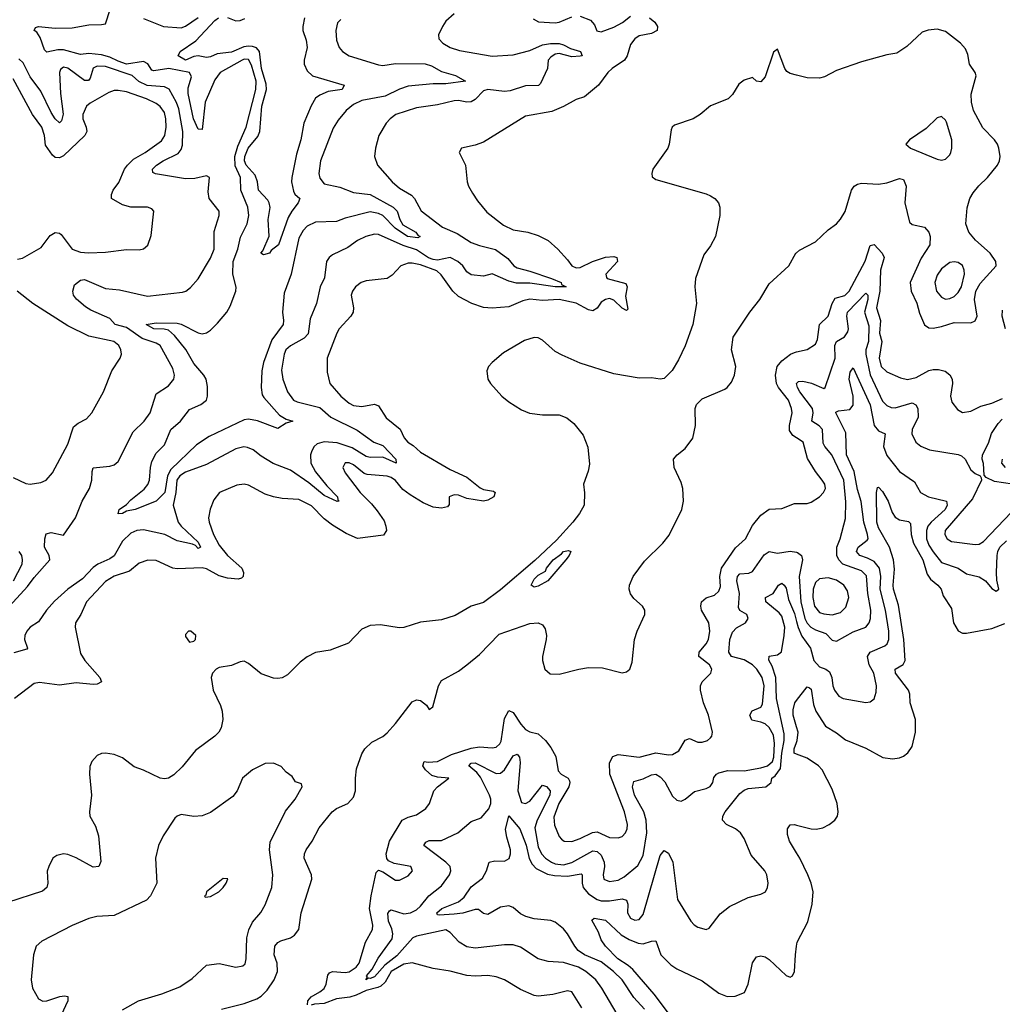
# Model space of a CAD drawing. Header units: inches. Extents: x 1552611 to 1694776, y 811966 to 917215.
# Tile 482 of 549: x 1656301 to 1660980, y 904854 to 909542. Entities that reach past the tile are written whole.
import ezdxf

# ---------------------------------------------------------------- set-up
doc = ezdxf.new("R2010")
doc.units = ezdxf.units.IN
doc.header["$MEASUREMENT"] = 0
doc.layers.add('B6950', color=7, linetype='Continuous')
doc.layers.add('B6960', color=7, linetype='Continuous')

msp = doc.modelspace()

# ---------------------------------------------------------------- linework, layer by layer
at = {"layer": 'B6950', "color": 5}
for points, elevation in [([(1658370.1, 909569.8), (1658330, 909535.1), (1658313.4, 909510), (1658294.4, 909470), (1658297.1, 909450), (1658315.5, 909430), (1658350, 909410.3), (1658394.8, 909394.8), (1658550, 909368.9), (1658650, 909374.4), (1658730, 909395.1), (1658790, 909421.5), (1658828.9, 909428.9), (1658870, 909428.4), (1658890, 909422.9), (1658924, 909404), (1658972, 909390), (1658979.3, 909370), (1658970, 909367.7), (1658930, 909364.5), (1658870, 909381), (1658850, 909378.3), (1658830, 909364.2), (1658816.8, 909350), (1658814.7, 909310), (1658781.4, 909238.6), (1658771.4, 909228.6), (1658710, 909227.6), (1658636.1, 909203.9), (1658610, 909199.9), (1658530, 909209.9), (1658510, 909202.4), (1658470, 909161.5), (1658450, 909150.6), (1658430, 909149), (1658390, 909157.4), (1658370, 909155.7), (1658290, 909135.8), (1658190, 909122.9), (1658092.2, 909090), (1658064.2, 909070), (1658046, 909050), (1658010.3, 908990), (1657994.9, 908930), (1657990.4, 908890.3), (1658004.9, 908850), (1658074.3, 908770), (1658110, 908739.1), (1658166, 908706), (1658180.2, 908690), (1658212.3, 908632.3), (1658313.8, 908553.8), (1658383.4, 908523.4), (1658450, 908481.6), (1658490, 908466.3), (1658567.1, 908447.1), (1658625.2, 908405.2), (1658653.9, 908370), (1658670, 908359.7), (1658730, 908344.6), (1658832.6, 908310), (1658878.9, 908290), (1658881.3, 908281.3), (1658902.8, 908270), (1658850.1, 908269.9), (1658730, 908287.4), (1658666.7, 908286.7), (1658630, 908296.8), (1658550, 908331.4), (1658510, 908321.2), (1658450, 908326.4), (1658430, 908340.8), (1658411.1, 908370), (1658387, 908390), (1658350.6, 908410), (1658290, 908397.6), (1658270, 908399.5), (1658248, 908408), (1658190, 908446.2), (1658127.3, 908467.3), (1658010, 908519.1), (1657990, 908521.5), (1657948.5, 908510), (1657910, 908489.8), (1657863.3, 908456.7), (1657790, 908422.4), (1657774.3, 908410), (1657761.6, 908390), (1657752.8, 908312.8), (1657732.1, 908270), (1657713.6, 908190), (1657683.2, 908116.8), (1657674.2, 908045.8), (1657655.2, 908024.8), (1657590, 907989.8), (1657568.7, 907970), (1657559.8, 907950), (1657547.3, 907872.7), (1657553.7, 907830), (1657575.8, 907770), (1657603.9, 907730), (1657621.9, 907721.9), (1657730, 907695.9), (1657782, 907650), (1657907.1, 907587.1), (1657986.9, 907530), (1658030, 907514.4), (1658091.9, 907450), (1658093.7, 907430), (1658030, 907459), (1657970, 907457.2), (1657950, 907462.4), (1657884, 907504), (1657812.4, 907527.6), (1657750, 907532.1), (1657717.7, 907522.3), (1657703.2, 907510), (1657691.7, 907488.3), (1657686.1, 907470), (1657687.1, 907430), (1657708.9, 907388.9), (1657762.6, 907322.6), (1657813.7, 907270), (1657815.1, 907255.1), (1657822, 907250), (1657812.8, 907247.2), (1657750, 907276.4), (1657676.8, 907336.8), (1657590, 907397.5), (1657508.1, 907428.1), (1657450, 907463.1), (1657413.1, 907493.1), (1657385.4, 907505.4), (1657368, 907508), (1657330, 907498.5), (1657190, 907424.2), (1657090, 907388.2), (1657064, 907370), (1657049.3, 907350), (1657044.3, 907290), (1657031.8, 907230), (1657055.8, 907150), (1657070.1, 907130), (1657150, 907054.8), (1657161.1, 907030), (1657150, 907024.7), (1657138.1, 907038.1), (1657124.3, 907044.3), (1657050, 907060.2), (1656991, 907091), (1656890, 907112.8), (1656858, 907110), (1656830, 907096.7), (1656790, 907059.5), (1656750.7, 906989.3), (1656730, 906974.1), (1656672.7, 906950), (1656650, 906933.7), (1656599.9, 906880.1), (1656529.4, 906830), (1656466.5, 906773.5), (1656428.8, 906730), (1656390, 906675.3), (1656351.2, 906648.8), (1656335.4, 906630), (1656325.2, 906610), (1656323.8, 906590), (1656338.5, 906550), (1656334.6, 906545.4), (1656272.7, 906527.3)], 760), ([(1659300.3, 909550), (1659326, 909530), (1659338.7, 909510), (1659337.1, 909490), (1659310, 909475.6), (1659250, 909464.9), (1659230, 909451.3), (1659210, 909423.5), (1659194.1, 909370), (1659181.5, 909350), (1659122.5, 909310), (1659100.9, 909290), (1659057.6, 909230), (1658990, 909174.7), (1658950, 909161.5), (1658890, 909128.1), (1658834.6, 909105.4), (1658710, 909081.8), (1658510, 908959.2), (1658470, 908944.4), (1658404.7, 908930), (1658394, 908910), (1658424, 908850), (1658431.6, 908770), (1658437.4, 908750), (1658456.5, 908716.5), (1658480.2, 908680.2), (1658525.4, 908625.5), (1658604, 908564), (1658650, 908542), (1658720.7, 908530), (1658770, 908515.1), (1658816.5, 908490), (1658862.6, 908450), (1658910, 908399.3), (1658930.4, 908370), (1658950, 908360.7), (1658970, 908361.7), (1659028.7, 908391.3), (1659090, 908411), (1659130, 908415.1), (1659144, 908410), (1659147.4, 908390), (1659092.4, 908330), (1659094.8, 908314.8), (1659098.7, 908310), (1659186.6, 908286.6), (1659194.1, 908270), (1659186.1, 908226.1), (1659196.9, 908163.1), (1659190, 908158), (1659170, 908168.9), (1659130, 908206.9), (1659110, 908214.3), (1659090, 908210.3), (1659070, 908196.4), (1659050, 908167.9), (1659030, 908155.8), (1659010, 908160.8), (1658950, 908191.7), (1658870, 908209), (1658790, 908205.2), (1658730, 908211.9), (1658695.9, 908204), (1658630, 908174.6), (1658550, 908169.1), (1658510, 908171.8), (1658454, 908190), (1658390, 908223.8), (1658362.5, 908250), (1658307.4, 908327.4), (1658286.3, 908346.3), (1658210, 908375), (1658170, 908383.2), (1658150, 908382.3), (1658115.3, 908370), (1658075.1, 908324.9), (1658050.6, 908310), (1657950, 908298.4), (1657926.7, 908290), (1657900.3, 908270), (1657885.7, 908250), (1657878.7, 908230), (1657890.7, 908170), (1657888.5, 908150), (1657877.6, 908130), (1657822.6, 908070), (1657810.2, 908050), (1657765.4, 907930), (1657764.1, 907864.1), (1657778, 907810), (1657830.4, 907750), (1657870, 907715.6), (1657890, 907704.9), (1657930, 907700.6), (1657990, 907710.9), (1658010, 907703.6), (1658046.4, 907646.4), (1658111.9, 907591.9), (1658130.9, 907550.9), (1658148.9, 907530), (1658174.7, 907514.7), (1658210, 907482.3), (1658350, 907400.4), (1658430, 907363.8), (1658493.3, 907313.3), (1658510, 907305.6), (1658556.5, 907296.5), (1658564.2, 907290), (1658558.3, 907270), (1658530, 907254.9), (1658510, 907249.9), (1658430, 907262.6), (1658390, 907278.2), (1658370, 907279.9), (1658345.2, 907270), (1658345.7, 907234.3), (1658338.2, 907221.8), (1658310, 907215.5), (1658270, 907221.5), (1658221.5, 907241.5), (1658160.1, 907280.1), (1658125.7, 907305.7), (1658090, 907347.4), (1658070, 907361.7), (1658050, 907368.4), (1657955.9, 907375.9), (1657941.7, 907381.7), (1657890, 907422.8), (1657870, 907432.2), (1657850, 907432), (1657839.6, 907410), (1657850, 907384.9), (1657921.6, 907290), (1657976.6, 907236.6), (1658003.3, 907203.3), (1658035.8, 907155.8), (1658044.6, 907130), (1658046.7, 907110), (1658032.6, 907087.4), (1657910, 907071.7), (1657855, 907095), (1657790, 907134.6), (1657750, 907165.8), (1657690, 907227.7), (1657630, 907258.1), (1657550, 907262.8), (1657510, 907269.8), (1657470, 907282.5), (1657390, 907325.6), (1657370, 907330.9), (1657335.1, 907324.9), (1657252.7, 907290), (1657225, 907255.1), (1657208.2, 907211.8), (1657199, 907170), (1657202.4, 907150), (1657223.8, 907090), (1657250, 907040.7), (1657290.2, 906990), (1657359.2, 906930), (1657366.7, 906910), (1657365.3, 906890), (1657357.5, 906882.5), (1657341.3, 906878.7), (1657290, 906882.5), (1657250, 906893.4), (1657190, 906927.2), (1657170, 906932.7), (1657050, 906926.8), (1657030, 906930.4), (1656950, 906966.4), (1656911.4, 906968.6), (1656870, 906954.4), (1656823.4, 906916.6), (1656750, 906892.3), (1656710, 906866.6), (1656619.3, 906770), (1656592.1, 906710), (1656566.9, 906670), (1656564.2, 906650), (1656590, 906523.7), (1656611, 906490), (1656682, 906410), (1656690.2, 906389.8), (1656670, 906378.2), (1656650, 906376.5), (1656570, 906385.2), (1656490, 906373.6), (1656394.6, 906385.4), (1656370, 906381.8), (1656276.5, 906310)], 780), ([(1657830, 909543), (1657813.8, 909526.2), (1657805.5, 909490), (1657810, 909444.7), (1657822, 909410), (1657838.4, 909390), (1657870.2, 909370.2), (1658010, 909327.5), (1658030, 909323.8), (1658090, 909332.9), (1658231, 909331), (1658261.9, 909321.9), (1658310, 909295.5), (1658376.6, 909276.6), (1658424, 909250), (1658330, 909236.7), (1658270, 909236.6), (1658150, 909224.8), (1658110, 909211.2), (1658041.8, 909178.2), (1657930, 909156.4), (1657890, 909138), (1657854.7, 909110), (1657816.7, 909063.3), (1657794.2, 909025.8), (1657733.8, 908870), (1657725.2, 908810), (1657730, 908786.7), (1657750, 908761.1), (1657824.7, 908744.7), (1657890, 908719.9), (1657970, 908709.3), (1658079, 908650), (1658098, 908630), (1658110.5, 908590), (1658124.9, 908564.9), (1658187.1, 908530), (1658196.2, 908516.2), (1658208.5, 908510), (1658196.6, 908503.4), (1658148.1, 908510), (1658088.6, 908550), (1658030, 908609.5), (1658010, 908618.6), (1657970, 908627.4), (1657850, 908597.4), (1657810, 908580.7), (1657710, 908577.2), (1657670, 908559.1), (1657650, 908538.2), (1657630, 908501.7), (1657593.8, 908330), (1657560.6, 908239.4), (1657551.9, 908150), (1657556.9, 908110), (1657554.8, 908090), (1657501.9, 908018.1), (1657461.5, 907910), (1657453.7, 907870), (1657451, 907790), (1657456, 907756), (1657462.5, 907742.5), (1657538.2, 907658.2), (1657570, 907639.6), (1657601, 907630), (1657570, 907621.5), (1657530, 907595.6), (1657432.6, 907632.6), (1657390, 907639.6), (1657370, 907636.4), (1657202.7, 907557.3), (1657142.9, 907517.2), (1657020.5, 907399.5), (1657004.1, 907370), (1656991.1, 907290), (1656950, 907249.8), (1656849.8, 907209.8), (1656810, 907202.4), (1656790.6, 907190), (1656770, 907189.7), (1656774.5, 907210), (1656810, 907233.4), (1656830, 907256.5), (1656892.9, 907307.1), (1656910.6, 907329.4), (1656918.7, 907350), (1656923.2, 907410), (1656930, 907438), (1656950, 907477.4), (1656990, 907518.3), (1657020.5, 907590), (1657065.7, 907630), (1657110, 907685.2), (1657163.5, 907710), (1657190, 907730.7), (1657195, 907750), (1657195, 907795.1), (1657188, 907830), (1657178, 907850), (1657130, 907904.5), (1657091.4, 907971.4), (1657037.5, 908037.5), (1657010, 908063.4), (1656988.7, 908068.7), (1656939, 908070), (1656902.7, 908090), (1656950, 908098.2), (1657050, 908097.7), (1657070, 908092.5), (1657150, 908050.2), (1657170, 908046.7), (1657189.8, 908050.2), (1657210, 908063.7), (1657243, 908097), (1657286.6, 908150), (1657302.6, 908177.4), (1657329.9, 908250), (1657331.4, 908268.6), (1657316.1, 908330), (1657316.5, 908390), (1657338.8, 908450), (1657352.8, 908507.2), (1657384.6, 908570), (1657392.4, 908610), (1657387.7, 908650), (1657354, 908730), (1657351.6, 908790), (1657326.4, 908846.4), (1657324.5, 908890), (1657339.7, 908940.3), (1657379.6, 909030), (1657425.2, 909210), (1657426.2, 909250), (1657404.9, 909324.9), (1657390, 909352), (1657370, 909354.3), (1657359.7, 909350), (1657254.8, 909290), (1657230, 909255.8), (1657184, 909150), (1657170, 909019.5), (1657150, 909020.5), (1657128.6, 909070), (1657102.2, 909190), (1657102.2, 909217.8), (1657118.2, 909270), (1657109, 909290), (1657010.7, 909309.3), (1656939.1, 909299), (1656930, 909301), (1656911.5, 909331.5), (1656890, 909342.6), (1656810, 909330.7), (1656770, 909343.9), (1656730, 909364.2), (1656690, 909374.9), (1656630, 909380.7), (1656590, 909376.7), (1656510, 909398.8), (1656481.6, 909398.4), (1656430, 909386.6), (1656418.5, 909398.5), (1656397.7, 909457.7), (1656382.3, 909482.3), (1656369.4, 909490.6), (1656375.6, 909504.4), (1656390.9, 909509.1), (1656470, 909502.1), (1656550, 909503.3), (1656630, 909518), (1656690, 909518.4), (1656710, 909522.8), (1656731.3, 909590)], 740), ([(1656890, 909547.8), (1656984.9, 909510), (1657070, 909503), (1657090, 909511), (1657150, 909552.9)], 740), ([(1657657.6, 909550), (1657648.4, 909510), (1657648.7, 909490), (1657665, 909445.1), (1657668.9, 909410), (1657654.9, 909350), (1657654.6, 909330), (1657670, 909297.8), (1657694.3, 909274.3), (1657846, 909230), (1657836.3, 909210), (1657770, 909200.6), (1657730, 909183), (1657710, 909167.7), (1657688.9, 909131.1), (1657653.6, 909050), (1657639.8, 908970), (1657619, 908901), (1657596, 908790), (1657595.2, 908770), (1657604.9, 908724.9), (1657611.2, 908711.2), (1657634, 908690), (1657626.5, 908670), (1657596.1, 908630), (1657579.8, 908600.2), (1657532.4, 908470), (1657497.6, 908442.4), (1657490, 908429.6), (1657462, 908422), (1657449.6, 908430), (1657458.4, 908441.6), (1657488.1, 908511.9), (1657484.4, 908590), (1657492.9, 908647.1), (1657489.3, 908669.3), (1657482.3, 908682.3), (1657437.8, 908730), (1657432.8, 908770), (1657422.2, 908802.2), (1657379.7, 908850), (1657370.4, 908870), (1657372.2, 908890), (1657389.1, 908930), (1657433.9, 908986.1), (1657443.8, 909010), (1657454.5, 909130), (1657475.9, 909210), (1657474.6, 909234.6), (1657452.2, 909310), (1657442.8, 909390), (1657427.8, 909407.8), (1657410, 909414.7), (1657390, 909415.8), (1657367.7, 909412.3), (1657310, 909387.9), (1657241, 909379), (1657210, 909364.5), (1657190, 909362.5), (1657150, 909369.3), (1657130, 909366.1), (1657090, 909349.9), (1657054.7, 909370), (1657064.5, 909390), (1657139, 909441), (1657230, 909537.5), (1657247, 909550)], 720), ([(1657290, 909551.6), (1657330, 909536.9), (1657350, 909537.5), (1657372, 909548)], 720), ([(1658746.1, 909546.1), (1658771.3, 909531.3), (1658850, 909527.2), (1658870, 909530.8), (1658930, 909556.2)], 780), ([(1658970, 909559.2), (1659019.3, 909539.3), (1659037.8, 909517.8), (1659049.3, 909489.3), (1659070, 909484.2), (1659130, 909506.8), (1659170.7, 909529.3), (1659210, 909558)], 780), ([(1660000, 909277.6), (1659970, 909285.1), (1659954.5, 909294.5), (1659944, 909310), (1659910, 909401.2), (1659890, 909387), (1659850, 909269.4), (1659830, 909246), (1659810, 909249.3), (1659790, 909266.6), (1659750, 909254.7), (1659725.4, 909234.6), (1659694.7, 909185.3), (1659674.6, 909165.4), (1659590, 909131.6), (1659540.5, 909090), (1659507.3, 909070), (1659419.5, 909040.5), (1659407.7, 909030), (1659402.3, 909017.7), (1659394, 908950), (1659386.7, 908930), (1659316.4, 908830), (1659310.5, 908810), (1659313.2, 908793.2), (1659330, 908780.5), (1659570, 908712.8), (1659590, 908703.1), (1659610.2, 908690.2), (1659628.7, 908670), (1659634.2, 908650), (1659634.7, 908610), (1659613.8, 908510), (1659590, 908465.1), (1659558, 908422), (1659519.5, 908310), (1659515.5, 908270), (1659523.7, 908190), (1659506.4, 908090), (1659470.2, 907989.8), (1659438.3, 907921.7), (1659408.3, 907871.7), (1659370, 907833.6), (1659350, 907829.6), (1659310, 907836.3), (1659250, 907834.7), (1659130, 907855.3), (1658970, 907906.9), (1658884.1, 907944.1), (1658850, 907961.5), (1658790, 908016.2), (1658770, 908027.9), (1658750, 908028.9), (1658705, 908015), (1658604.8, 907955.2), (1658550.3, 907910), (1658533.7, 907890), (1658524.6, 907870), (1658530, 907831), (1658542, 907810), (1658597.1, 907750), (1658630, 907723.1), (1658690, 907684.9), (1658728.2, 907668.2), (1658790, 907660.7), (1658870, 907660.2), (1658906.5, 907646.5), (1658939.4, 907619.4), (1658983.2, 907563.2), (1659006.8, 907506.8), (1659014.3, 907425.7), (1659008.1, 907391.9), (1658984.9, 907330), (1658990.6, 907289.4), (1658988, 907230), (1658967.2, 907190), (1658934.2, 907150), (1658856.5, 907063.5), (1658753.7, 906966.3), (1658590, 906826.6), (1658510, 906767.2), (1658450, 906749.4), (1658374.6, 906705.4), (1658310, 906683.9), (1658210, 906673.5), (1658130, 906648.3), (1658107, 906647), (1658018.8, 906661.2), (1657970, 906656.9), (1657930, 906639.6), (1657865.8, 906574.1), (1657779.6, 906540.4), (1657710, 906528.2), (1657670, 906508), (1657636.4, 906483.6), (1657576.7, 906423.3), (1657550, 906408.4), (1657530, 906404.7), (1657510, 906407.4), (1657450, 906427.7), (1657390, 906476.9), (1657370, 906487.3), (1657350, 906484.5), (1657310, 906467.3), (1657250, 906457), (1657236, 906450), (1657219.1, 906430), (1657212.7, 906410), (1657222.6, 906350), (1657257.1, 906277.1), (1657264.5, 906250), (1657268.3, 906210), (1657260.2, 906170), (1657249, 906150), (1657230, 906131), (1657137.5, 906062.5), (1657075, 905985), (1657034.2, 905945.8), (1657010, 905930.8), (1656990, 905926.6), (1656970, 905929.8), (1656890, 905969.2), (1656845.1, 905985.1), (1656790, 906027.4), (1656750, 906043.1), (1656710, 906049.7), (1656690, 906047.6), (1656670, 906038.4), (1656644.9, 906010), (1656634.6, 905985.4), (1656632.7, 905950), (1656642.4, 905850), (1656633.4, 905770), (1656634.9, 905750), (1656661.7, 905701.7), (1656676.4, 905656.4), (1656686.7, 905533.3), (1656677.1, 905510), (1656650, 905507.1), (1656570, 905551.4), (1656530, 905567.8), (1656509.3, 905570.7), (1656476.9, 905563.1), (1656458.4, 905550), (1656438.7, 905510), (1656431.7, 905488.3), (1656434, 905430), (1656430.2, 905410), (1656410, 905392.4), (1656241.8, 905338.2)], 820), ([(1656251.8, 906750), (1656337.3, 906842.7), (1656370, 906886.3), (1656444.1, 906970), (1656440.8, 906990), (1656418.9, 907030), (1656419.8, 907070), (1656426.5, 907093.5), (1656450, 907100.2), (1656510, 907086.8), (1656566.9, 907170), (1656597.7, 907250), (1656633.1, 907310), (1656644.5, 907350), (1656646, 907390), (1656651.3, 907408.7), (1656730, 907416.1), (1656750, 907422.7), (1656770, 907438.6), (1656841.2, 907578.8), (1656892.7, 907630), (1656922, 907670), (1656950, 907761.1), (1657010, 907798.5), (1657034.6, 907830), (1657037.7, 907850), (1657030, 907881.3), (1656969.1, 907990), (1656950, 908001.8), (1656883.7, 908023.7), (1656810, 908075.9), (1656756, 908090), (1656730, 908119.8), (1656639.1, 908159.1), (1656614.2, 908174.2), (1656570.9, 908210.9), (1656556.2, 908230), (1656553, 908250), (1656561.3, 908278.7), (1656590, 908301.6), (1656610, 908305.1), (1656710, 908261.6), (1656776.2, 908256.2), (1656910, 908225), (1657075.8, 908244.2), (1657092.3, 908250), (1657113.4, 908266.6), (1657150, 908307.7), (1657210, 908406.7), (1657226.9, 908450), (1657226.6, 908533.4), (1657250.8, 908610), (1657250.9, 908630), (1657202.7, 908690), (1657198.2, 908721.8), (1657205.2, 908790), (1657190, 908798.4), (1657134.6, 908785.4), (1657090, 908784.1), (1656947.8, 908807.8), (1656934.7, 908814.7), (1656933.3, 908830), (1656952.5, 908850), (1656983.5, 908870), (1657055.2, 908904.8), (1657070, 908923.2), (1657076.3, 908943.7), (1657076.9, 909010), (1657057.9, 909117.9), (1657048, 909148), (1657011.9, 909211.9), (1656990, 909222.9), (1656907.8, 909227.8), (1656868.4, 909248.4), (1656835.8, 909275.9), (1656710, 909319.2), (1656670, 909320.6), (1656650, 909311.7), (1656636, 909264), (1656628.2, 909251.8), (1656610, 909252.5), (1656530, 909311.3), (1656510, 909316.5), (1656495, 909305), (1656490.2, 909289.8), (1656494.6, 909190), (1656507.7, 909092.3), (1656499.1, 909060.9), (1656490, 909050.9), (1656470, 909069.9), (1656450, 909100.8), (1656401.9, 909201.9), (1656349.9, 909270), (1656317.2, 909337.2), (1656296.1, 909356.1)], 760), ([(1656290, 908401.6), (1656313.9, 908406.1), (1656403, 908457), (1656445.6, 908514.4), (1656470, 908528.6), (1656490, 908526.2), (1656498.7, 908518.7), (1656550, 908448.8), (1656590, 908435.2), (1656628.7, 908431.3), (1656710, 908434.6), (1656808.5, 908448.5), (1656870, 908446.4), (1656890, 908450.7), (1656911.2, 908468.8), (1656926.4, 908513.6), (1656939.6, 908630), (1656930, 908642), (1656909.7, 908649.7), (1656830, 908649.8), (1656790, 908659.8), (1656738.4, 908690), (1656737.4, 908710), (1656745.7, 908730), (1656772.6, 908767.4), (1656799.6, 908830), (1656813.4, 908850), (1656842.8, 908877.2), (1656898.7, 908910), (1656975.5, 908964.5), (1656992.1, 908990), (1656998.2, 909030), (1656997.1, 909070), (1656990, 909100.3), (1656970, 909127.9), (1656950, 909143.2), (1656905.2, 909165.2), (1656810, 909198.4), (1656770, 909205.3), (1656750, 909204.2), (1656724.9, 909195.1), (1656635.8, 909144.2), (1656618.6, 909130), (1656602, 909090), (1656601.6, 909070), (1656617.9, 909030), (1656620.4, 909010), (1656610.1, 908990), (1656510, 908894.2), (1656490, 908884.4), (1656470, 908885.4), (1656456.7, 908896.7), (1656424.3, 908944.3), (1656419.3, 908990), (1656406.4, 909030), (1656360.9, 909090), (1656270, 909260.3)], 780), ([(1657262.4, 904830), (1657370, 904857.6), (1657430, 904879.6), (1657450, 904892.3), (1657478.8, 904921.2), (1657512.7, 904970), (1657527.9, 905010), (1657526.8, 905050), (1657513, 905090), (1657516.1, 905130), (1657530, 905147.6), (1657543.7, 905156.3), (1657589.9, 905170.1), (1657610, 905182.2), (1657629.9, 905210.1), (1657641.5, 905290), (1657692, 905450), (1657689.8, 905470), (1657656.1, 905550), (1657656.4, 905570), (1657664.2, 905590), (1657692.9, 905630), (1657726.1, 905693.9), (1657788.2, 905770), (1657810, 905786), (1657862.9, 905810), (1657890, 905840.4), (1657899.8, 905870), (1657899.3, 905930), (1657904.9, 905975.1), (1657930, 906046.8), (1657943.5, 906070), (1657977.7, 906102.3), (1658030.6, 906129.4), (1658050, 906147), (1658089.9, 906190.1), (1658170, 906293.7), (1658190, 906303.8), (1658210, 906300.5), (1658238.4, 906278.4), (1658250, 906258), (1658268, 906270), (1658295.1, 906370), (1658310, 906396.3), (1658390, 906440.4), (1658429.5, 906470), (1658490, 906519.3), (1658584.5, 906615.5), (1658730, 906667.3), (1658770.2, 906670.2), (1658790, 906661.1), (1658802.3, 906642.3), (1658809.4, 906610), (1658808, 906590), (1658790.2, 906510.2), (1658790.2, 906490), (1658801.3, 906450), (1658827.5, 906427.5), (1658870, 906425.5), (1658962.7, 906450), (1659010, 906457.7), (1659075.8, 906455.8), (1659170, 906432.7), (1659190, 906436.3), (1659206, 906450), (1659217.7, 906482.3), (1659228.7, 906590), (1659241.2, 906630), (1659277.5, 906710), (1659277.5, 906730), (1659266.3, 906750), (1659225.5, 906785.5), (1659210, 906807.6), (1659203.6, 906830), (1659204.5, 906850), (1659222.5, 906890), (1659275.5, 906964.5), (1659363.8, 907050), (1659392.9, 907087.1), (1659453.3, 907210), (1659461.5, 907250), (1659458, 907310), (1659450, 907339), (1659417.6, 907410), (1659414, 907450), (1659432, 907470), (1659470, 907499.5), (1659505.7, 907550), (1659519.3, 907610), (1659517.2, 907690), (1659523, 907710), (1659550, 907737), (1659657.8, 907782.2), (1659670, 907790.4), (1659690, 907816.4), (1659704.5, 907850), (1659710.8, 907890), (1659689.6, 907970), (1659698.3, 908030), (1659777.4, 908150), (1659826, 908210), (1659870, 908284.2), (1659963.1, 908370), (1659997.2, 908430), (1660000, 908432.4)], 820), ([(1656270, 907361.6), (1656330, 907332.8), (1656350, 907330.3), (1656400.9, 907339.1), (1656426.6, 907350), (1656456.3, 907383.7), (1656530, 907520.3), (1656557.4, 907602.6), (1656578.7, 907621.3), (1656619, 907641), (1656644.7, 907670), (1656699.7, 907770), (1656739.1, 907870), (1656778.9, 907930), (1656785.1, 907950), (1656782, 907970), (1656772.4, 907990), (1656749.5, 908010), (1656630, 908034.3), (1656530, 908084.8), (1656363.1, 908190), (1656287.8, 908250)], 780), ([(1660000, 907551.2), (1659982.6, 907562.6), (1659966.6, 907586.6), (1659966.8, 907610), (1659978.6, 907670), (1659976.1, 907690), (1659961.1, 907730), (1659913.4, 907790), (1659904.8, 907810), (1659900.4, 907850), (1659908.5, 907890), (1659930, 907916.9), (1659971.1, 907948.9), (1659990, 907958), (1660000, 907960.2)], 780), ([(1660000, 907809.2), (1659999.8, 907810), (1660000, 907810.1)], 760), ([(1657671.8, 904851.8), (1657672, 904870), (1657689, 904890), (1657730, 904912.8), (1657750.3, 904929.7), (1657760.2, 904950), (1657767.5, 904992.5), (1657776.1, 905003.9), (1657790, 905010.6), (1657850, 905005.2), (1657870, 905008.8), (1657902.6, 905030), (1657917.8, 905050), (1657947.7, 905150), (1657980.8, 905210), (1657982.9, 905230), (1657967.2, 905310), (1657974.2, 905370), (1657998.8, 905481.2), (1658010, 905493.1), (1658030, 905484.7), (1658090, 905444.7), (1658110, 905444.9), (1658150, 905465.5), (1658171, 905490), (1658162.7, 905510), (1658084.2, 905524.2), (1658057, 905537), (1658048.2, 905548.2), (1658045.2, 905570), (1658061.6, 905630), (1658122, 905730), (1658150, 905745.6), (1658190, 905756.1), (1658234.2, 905785.8), (1658252.5, 905810), (1658273.3, 905870), (1658290, 905888.9), (1658344, 905930), (1658290, 905934.6), (1658263.9, 905943.9), (1658233.8, 905970), (1658220.1, 905990), (1658226.6, 906010), (1658246.4, 906006.4), (1658290, 906010.1), (1658356.5, 906043.5), (1658450, 906073.5), (1658490, 906079.2), (1658550, 906075.5), (1658570, 906078.9), (1658586.4, 906093.6), (1658592.7, 906107.3), (1658610, 906214), (1658630, 906252.9), (1658650, 906243.5), (1658687.2, 906187.2), (1658710, 906162.5), (1658730, 906151.6), (1658770, 906141.5), (1658804.5, 906110), (1658830, 906077.3), (1658853.5, 906033.5), (1658865.6, 905965.6), (1658878.4, 905950), (1658912.5, 905930), (1658918.3, 905918.3), (1658921, 905910), (1658915.2, 905890), (1658868, 905810), (1658844.6, 905744.6), (1658846.7, 905706.7), (1658870, 905653.4), (1658880.2, 905640.2), (1658894, 905630), (1658930, 905629.5), (1658970, 905642.7), (1659027.8, 905672.2), (1659050, 905674.7), (1659110, 905648.7), (1659150, 905646.4), (1659170, 905652.6), (1659185.6, 905670), (1659193.9, 905690), (1659195.5, 905710), (1659180.2, 905770), (1659110.7, 905950), (1659110, 906003), (1659125.6, 906034.4), (1659150, 906043.5), (1659250, 906030.9), (1659330, 906051.4), (1659390, 906041.5), (1659410, 906042.7), (1659439, 906061), (1659470, 906111.6), (1659490, 906119.1), (1659530, 906101.6), (1659550, 906101.2), (1659575.8, 906110), (1659590, 906121.8), (1659596.8, 906130), (1659600.6, 906150), (1659580.2, 906230), (1659556.5, 906290), (1659543, 906350), (1659542.7, 906370), (1659550, 906388.9), (1659591.2, 906430), (1659596.8, 906450), (1659586.2, 906470), (1659535.3, 906510), (1659535.8, 906530), (1659569.9, 906570), (1659580.2, 906590), (1659587, 906630), (1659582.3, 906670), (1659548.2, 906730), (1659544.4, 906750), (1659547.6, 906770), (1659570, 906789.1), (1659610, 906801.6), (1659630, 906820.3), (1659637.5, 906842.5), (1659634.9, 906890), (1659643.2, 906930), (1659710, 907027.1), (1659756.8, 907070), (1659790, 907132.9), (1659830, 907183.2), (1659870, 907211.2), (1659930, 907214.3), (1659990, 907237.6), (1660000, 907237.8)], 780), ([(1656270.5, 906870), (1656312.4, 906950), (1656314.7, 906970), (1656310.5, 906990), (1656298.4, 907010)], 780), ([(1659146.3, 904806.3), (1659072.6, 904930), (1659043.9, 904970), (1658997.4, 905010), (1658961.9, 905030), (1658890, 905052.9), (1658817.7, 905057.7), (1658770, 905070.8), (1658685.3, 905125.3), (1658650, 905137.5), (1658610, 905137.2), (1658470, 905120.8), (1658430, 905126.8), (1658392.8, 905150), (1658350, 905195.1), (1658330, 905208.4), (1658190, 905178.7), (1658172.3, 905170), (1658096.2, 905083.8), (1658040.2, 905039.8), (1657990, 904984.1), (1657970, 904976.7), (1657961.4, 904978.6), (1657949.6, 904970), (1657956.6, 904983.4), (1657952.8, 904990), (1657979.6, 905020.4), (1658007, 905073), (1658073.7, 905166.3), (1658077.1, 905190), (1658072.5, 905212.5), (1658056.4, 905250), (1658053.6, 905286.4), (1658061.3, 905298.7), (1658070, 905303), (1658130, 905285.3), (1658162.2, 905290), (1658190, 905304.1), (1658210, 905321.3), (1658249.5, 905370.5), (1658310, 905418.4), (1658346.8, 905470), (1658354.2, 905490), (1658349.9, 905510), (1658329.8, 905530), (1658224.4, 905610), (1658234.5, 905625.5), (1658250, 905633), (1658310, 905633.5), (1658387.8, 905670), (1658450, 905723.6), (1658498.8, 905741.2), (1658534.7, 905785.3), (1658544.8, 905810), (1658544.3, 905830), (1658537.3, 905850), (1658495.1, 905935.1), (1658477.5, 905957.5), (1658439, 905990), (1658450, 906002.4), (1658470, 906003.1), (1658570, 905953.3), (1658590, 905955), (1658610, 905970.7), (1658650, 906036.6), (1658670, 906045.4), (1658681, 906030), (1658684.4, 906004.4), (1658672.9, 905870), (1658690, 905815), (1658710, 905809.6), (1658730, 905820.7), (1658790, 905896.5), (1658810, 905891), (1658827.3, 905870), (1658825.8, 905850), (1658765.1, 905730), (1658754.5, 905694.5), (1658770, 905604.2), (1658784.8, 905570), (1658803.8, 905550), (1658832.5, 905530), (1658850, 905522.4), (1658890, 905518.3), (1658930, 905529.4), (1659030, 905583.8), (1659050, 905582), (1659070, 905563.8), (1659084.6, 905530), (1659086.3, 905510), (1659078.6, 905470), (1659082.8, 905450), (1659110, 905439), (1659150, 905445), (1659179.3, 905460.7), (1659245, 905515), (1659270, 905563.1), (1659286.7, 905670), (1659284.6, 905730), (1659272.3, 905770), (1659228.7, 905850), (1659219.5, 905890), (1659224.8, 905915.2), (1659270, 905928), (1659310, 905946.4), (1659330, 905949.4), (1659350, 905937.3), (1659372.3, 905912.3), (1659410, 905845.5), (1659430, 905826.3), (1659450, 905820.3), (1659470, 905830.4), (1659513.7, 905866.3), (1659570, 905881.2), (1659589, 905891), (1659600.8, 905910), (1659606.9, 905933.1), (1659619.3, 905950), (1659630, 905956.2), (1659672.7, 905967.3), (1659750, 905966), (1659830, 905979.8), (1659862, 905990), (1659884.8, 906010), (1659891.5, 906030), (1659895.1, 906095.1), (1659890, 906135.5), (1659870, 906172.5), (1659850, 906189), (1659830, 906197.8), (1659786.9, 906206.9), (1659777.6, 906230), (1659788.7, 906251.3), (1659830, 906268), (1659837.7, 906282.3), (1659845.8, 906370), (1659836.1, 906410), (1659810.7, 906450), (1659790, 906470.7), (1659750, 906494.5), (1659690, 906509.4), (1659678.4, 906530), (1659682.2, 906590), (1659694.7, 906625.3), (1659713.7, 906646.3), (1659757.6, 906670), (1659769.7, 906690), (1659762.9, 906710), (1659730, 906728.7), (1659723.2, 906743.2), (1659727.8, 906810), (1659716.3, 906870), (1659718.2, 906890), (1659730, 906903.7), (1659773.3, 906906.7), (1659790, 906913.8), (1659845.6, 906994.4), (1659870, 907010.2), (1659910, 907001.6), (1659970, 907012.1), (1660000, 907006.3)], 760), ([(1659275.3, 904830), (1659225.8, 904885.8), (1659169.9, 904970), (1659128.7, 905010), (1659070, 905056.4), (1658989.8, 905090), (1658960.3, 905110), (1658943.5, 905130), (1658909.8, 905190), (1658890, 905213.1), (1658850, 905244.4), (1658830, 905253.3), (1658750, 905260.6), (1658711.5, 905271.5), (1658685, 905285), (1658650, 905315.3), (1658630, 905322), (1658590, 905316.1), (1658530, 905281.8), (1658510, 905286.1), (1658485, 905305), (1658470, 905305.4), (1658411.5, 905288.5), (1658370, 905283.6), (1658298.6, 905278.6), (1658290, 905279.3), (1658287.7, 905290), (1658310.8, 905310), (1658390, 905341.5), (1658416.8, 905363.2), (1658450, 905413.6), (1658505.2, 905454.8), (1658524, 905490), (1658536.2, 905530), (1658563, 905537), (1658610, 905536.1), (1658631.3, 905548.7), (1658637.9, 905570), (1658638.1, 905590), (1658619.9, 905650), (1658614.5, 905685.5), (1658630, 905750.5), (1658682.3, 905690), (1658711.9, 905611.9), (1658727.5, 905547.5), (1658741, 905521), (1658760.6, 905500.6), (1658813.7, 905473.7), (1658846.7, 905466.7), (1658910, 905464.7), (1658975, 905475), (1658979.7, 905470), (1658979, 905430), (1658984.1, 905410), (1659010, 905379.7), (1659050, 905352.9), (1659070, 905346.9), (1659110, 905346.4), (1659170, 905356.6), (1659190.1, 905350.1), (1659196.4, 905330), (1659194.4, 905290), (1659210, 905264), (1659230, 905254.3), (1659250, 905256.9), (1659270, 905280.9), (1659350, 905562.4), (1659370, 905586.7), (1659390, 905574), (1659411.2, 905531.2), (1659433, 905353), (1659496.3, 905250), (1659512.1, 905232.1), (1659530, 905220.5), (1659570, 905210.6), (1659583.3, 905216.7), (1659635.9, 905284.1), (1659681.2, 905318.8), (1659770, 905362.6), (1659830, 905377.6), (1659851.8, 905390), (1659862.4, 905410), (1659865.1, 905430), (1659859.1, 905470), (1659849.7, 905490), (1659784.5, 905564.5), (1659750, 905643.7), (1659732.6, 905670), (1659709.6, 905690), (1659667, 905710), (1659648.2, 905730), (1659649.8, 905750), (1659660.8, 905770), (1659730, 905857.8), (1659750, 905873), (1659770, 905880.7), (1659854, 905890), (1659879, 905910), (1659882, 905930), (1659898.7, 905941.3), (1659923.2, 905976.8), (1659930.3, 906050), (1659941.7, 906110), (1659941.7, 906141.7), (1659905.1, 906310), (1659901, 906410), (1659883.4, 906463.4), (1659867.5, 906492.5), (1659869.2, 906510.8), (1659910, 906517.2), (1659927.8, 906532.2), (1659941.9, 906610), (1659943.9, 906650), (1659930, 906702.3), (1659917.9, 906717.9), (1659854.3, 906770), (1659852.8, 906790), (1659889.5, 906810.5), (1659914.3, 906850), (1659930, 906858.5), (1659940.7, 906850), (1659950, 906835.3), (1659961.1, 906781.1), (1659990, 906714.8), (1660000, 906675.9)], 740), ([(1660000, 906175.2), (1659983.8, 906230), (1659983.8, 906256.2), (1659991.2, 906288.8), (1660000, 906300.1)], 720), ([(1660000, 906045.5), (1659988.7, 906050), (1659988.7, 906070), (1660000, 906100.4)], 720), ([(1656790, 904827), (1656866.6, 904870), (1656976.9, 904903.1), (1657063, 904937), (1657122.7, 904977.3), (1657190, 905039.5), (1657250, 905048.8), (1657330, 905030.4), (1657362.5, 905037.5), (1657374.3, 905045.7), (1657379.7, 905070), (1657383, 905170), (1657391.7, 905208.4), (1657410, 905244.2), (1657448.5, 905291.5), (1657470, 905326.7), (1657501, 905410), (1657505.7, 905470), (1657489.9, 905590), (1657493.8, 905626.2), (1657566.2, 905773.8), (1657611.7, 905830), (1657646, 905890), (1657643.1, 905903.1), (1657613.6, 905913.6), (1657598, 905938), (1657570, 905959), (1657546, 905986), (1657510, 906002.7), (1657470, 906000.9), (1657410, 905969.6), (1657362, 905930), (1657335.5, 905870), (1657316.1, 905843.9), (1657210, 905767.4), (1657170, 905751.1), (1657130, 905748.2), (1657070, 905756.9), (1657050.3, 905749.7), (1657039.6, 905740.4), (1656983.8, 905656.2), (1656961.6, 905610), (1656946.8, 905550), (1656953.4, 905430), (1656922.9, 905370), (1656904, 905350), (1656750, 905277.2), (1656668.1, 905271.9), (1656630, 905262.2), (1656550, 905229.8), (1656405.8, 905154.2), (1656378.7, 905130), (1656366, 905090), (1656354.6, 904970), (1656362.2, 904930), (1656390, 904879.6), (1656410.7, 904869.3), (1656430, 904871.1), (1656491.7, 904891.7), (1656514.6, 904894.6), (1656530.4, 904890.3), (1656530.3, 904870), (1656498.7, 904801.3)], 840), ([(1660000, 905575.1), (1659966.2, 905630), (1659957.5, 905662.5), (1659957.4, 905690), (1659970, 905708.2), (1659989.8, 905710.2), (1660000, 905707.5)], 720), ([(1659390, 904811.7), (1659322.5, 904902.5), (1659220.3, 905020.3), (1659199, 905039), (1659149.4, 905070), (1659090.8, 905130), (1659070, 905161.3), (1659056.6, 905196.6), (1659025.6, 905254.4), (1659036.4, 905263.6), (1659090, 905254), (1659165.3, 905185.3), (1659202.9, 905162.9), (1659245.1, 905145.1), (1659270, 905141.6), (1659310, 905154.7), (1659330, 905155.8), (1659353.4, 905090), (1659401.5, 905041.5), (1659430, 905023.1), (1659550, 904965.5), (1659630, 904907.1), (1659669.7, 904890.3), (1659707.2, 904892.8), (1659751.6, 904910), (1659769.8, 904950.2), (1659790, 905050.8), (1659810, 905080.5), (1659830, 905084.4), (1659850, 905079.5), (1659870, 905066.7), (1659950, 904990.4), (1659970, 904982.4), (1659980.9, 904990), (1659990.8, 905010), (1659994.5, 905090), (1660000, 905130.3)], 720), ([(1658977.2, 904837.2), (1658930, 904912.4), (1658910, 904918.5), (1658839.2, 904900.8), (1658770, 904892.1), (1658750, 904895), (1658684.8, 904924.8), (1658610, 904969.9), (1658570, 904984.5), (1658530, 904991.4), (1658470, 904987.6), (1658430, 904990.5), (1658350, 905012.3), (1658270, 905023.9), (1658170, 905051.4), (1658130, 905045), (1658070.2, 905010), (1658040.6, 904959.4), (1658019.7, 904940.3), (1658005.7, 904934.3), (1657950, 904920.2), (1657902.7, 904897.3), (1657872, 904888), (1657810, 904880.3), (1657750, 904858.2), (1657705.3, 904854.7), (1657689.2, 904849.2)], 780)]:
    msp.add_lwpolyline(points, dxfattribs=dict(at, elevation=elevation))
for points, elevation in [([(1658750, 906839.5), (1658736, 906850), (1658750, 906878), (1658770, 906896.5), (1658804.2, 906915.8), (1658809.8, 906930), (1658840.4, 906970), (1658881.1, 906998.9), (1658889.9, 907010.1), (1658914.6, 907014.6), (1658924.7, 907010), (1658917.3, 906990), (1658902, 906970), (1658816, 906870), (1658770, 906844.5)], 820), ([(1657115.3, 906630), (1657104.7, 906630), (1657090, 906615.3), (1657090, 906604.7), (1657110, 906578.8), (1657130, 906582.8), (1657137.2, 906590), (1657139.3, 906610)], 820), ([(1657270, 905453.3), (1657190.5, 905390), (1657186.3, 905373.7), (1657180.7, 905370), (1657183.8, 905363.8), (1657210, 905366.4), (1657249.3, 905390), (1657269.3, 905410), (1657283.7, 905430), (1657291.5, 905451.5)], 860)]:
    msp.add_lwpolyline(points, close=True, dxfattribs=dict(at, elevation=elevation))
at = {"layer": 'B6960', "color": 5}
for points, elevation in [([(1660000, 908432.4), (1660014.9, 908445.1), (1660090, 908483.9), (1660150, 908541.5), (1660190, 908570.3), (1660210, 908592.9), (1660231.3, 908628.7), (1660261.1, 908730), (1660274.3, 908750), (1660290, 908759), (1660310, 908763), (1660390, 908758.6), (1660430, 908765.8), (1660490, 908786.3), (1660510, 908781.8), (1660521.7, 908750), (1660516.3, 908670), (1660538.5, 908578.5), (1660550, 908566.7), (1660610, 908554), (1660630, 908530.4), (1660636, 908510), (1660634.7, 908470), (1660593.8, 908406.2), (1660540.7, 908290), (1660545.2, 908250), (1660572.3, 908192.3), (1660585.3, 908145.3), (1660609.2, 908089.2), (1660630, 908074.4), (1660650, 908073.4), (1660690, 908080.5), (1660750, 908099.7), (1660830, 908097.8), (1660851.4, 908108.6), (1660860.1, 908130), (1660848.2, 908210), (1660854.3, 908250), (1660874.5, 908285.5), (1660950.5, 908369.5), (1660949.8, 908390), (1660922.7, 908430), (1660851.5, 908491.5), (1660819.9, 908530), (1660806, 908570), (1660813.1, 908646.9), (1660825.6, 908690), (1660841.9, 908718.1), (1660868.8, 908751.2), (1660910, 908790.3), (1660956.4, 908850), (1660966.4, 908870), (1660969.8, 908890), (1660964, 908930), (1660957, 908950), (1660943.2, 908970), (1660886.9, 909026.9), (1660842.1, 909110), (1660832.5, 909150), (1660832, 909188.1), (1660855.1, 909275.1), (1660850.9, 909290), (1660823.8, 909330), (1660815.4, 909375.4), (1660803.9, 909403.9), (1660780.4, 909430), (1660710, 909485.7), (1660670, 909497.4), (1660627.5, 909492.5), (1660598, 909482), (1660525.8, 909414.1), (1660476.9, 909383.1), (1660430, 909374.7), (1660310, 909341.1), (1660190, 909299.3), (1660133, 909270), (1660110, 909263.5), (1660050, 909265.1), (1660000, 909277.6)], 820), ([(1660000, 907960.2), (1660050, 907971), (1660090, 907997.3), (1660100.4, 908019.6), (1660109.9, 908090.1), (1660150.4, 908129.6), (1660169.1, 908190.9), (1660184.4, 908215.6), (1660230, 908228.5), (1660250.6, 908249.4), (1660327.1, 908392.9), (1660350, 908466.2), (1660370, 908470.8), (1660407.2, 908430), (1660418, 908410), (1660399.7, 908350), (1660397.2, 908250), (1660381.3, 908170), (1660399.3, 908110), (1660395.7, 908050), (1660405.9, 908010), (1660393.7, 907930), (1660403.3, 907890), (1660430, 907865.3), (1660495.9, 907835.9), (1660528.5, 907828.5), (1660570, 907838.8), (1660630, 907871.3), (1660650, 907877), (1660676.1, 907876.1), (1660708.1, 907868.1), (1660730.8, 907850.8), (1660740.7, 907830), (1660743.2, 907810), (1660733.2, 907750), (1660740.1, 907720.1), (1660765.8, 907685.8), (1660790, 907672.4), (1660830, 907677.5), (1660878, 907702), (1660930, 907716.4), (1660981.6, 907738.4)], 780), ([(1660000, 907810.1), (1660010, 907818.7), (1660030, 907820.1), (1660070.9, 907810.9), (1660130, 907786), (1660136, 907790), (1660183.5, 907930), (1660183.1, 907990), (1660189.9, 908010), (1660228.7, 908031.3), (1660244.4, 908055.6), (1660248.1, 908070), (1660239.7, 908130), (1660243.2, 908150), (1660330, 908239.7), (1660338.8, 908230), (1660340.1, 908210), (1660323.2, 908150), (1660344.2, 908084.2), (1660343.1, 908010), (1660330.4, 907970), (1660329.5, 907950), (1660350.2, 907850.2), (1660410, 907725.4), (1660430, 907704.8), (1660450, 907695.9), (1660470, 907694.3), (1660550, 907718.2), (1660568.7, 907708.7), (1660577.3, 907690), (1660578.9, 907650), (1660551, 907590), (1660549.4, 907570), (1660567.8, 907530), (1660591.5, 907511.5), (1660633.8, 907493.8), (1660770, 907471.7), (1660785.3, 907465.3), (1660803.7, 907450), (1660830, 907398.8), (1660850, 907380.7), (1660874, 907370), (1660879.8, 907359.8), (1660881, 907350), (1660838.7, 907261.3), (1660708.5, 907110), (1660706.2, 907090), (1660716.9, 907070), (1660737.4, 907057.4), (1660850, 907042.5), (1660870, 907044.8), (1660890, 907057.1), (1661054.8, 907230)], 760), ([(1660995.6, 908070), (1660979.9, 908130), (1660980.4, 908159.6)], 780), ([(1660000, 906675.9), (1660007.4, 906647.4), (1660026, 906606), (1660066.9, 906550), (1660082.8, 906490), (1660110, 906460.9), (1660139.6, 906450), (1660156.6, 906436.6), (1660168.2, 906410), (1660173, 906370), (1660180.2, 906350), (1660201.3, 906321.3), (1660222, 906310), (1660330, 906290.3), (1660350, 906294), (1660370, 906308), (1660380, 906340), (1660380.6, 906370), (1660368, 906430), (1660345.6, 906470), (1660338.4, 906510), (1660349.9, 906530.1), (1660420, 906560), (1660431.9, 906570), (1660440.2, 906590), (1660439, 906630), (1660423.6, 906730), (1660397.5, 906830), (1660401.6, 906890), (1660395.6, 906930), (1660370, 906961.8), (1660338.7, 906978.7), (1660300.8, 906990), (1660285, 907010), (1660294.3, 907030), (1660336.5, 907063.5), (1660340.5, 907070), (1660337.5, 907090), (1660320.2, 907150), (1660307.1, 907247.1), (1660290, 907305.4), (1660274.2, 907390), (1660238.6, 907470), (1660234.6, 907574.6), (1660186.4, 907670), (1660186.9, 907673.1), (1660200, 907680), (1660253.8, 907686.1), (1660270, 907706.7), (1660270.4, 907750), (1660249.9, 907830), (1660255.6, 907864.4), (1660270, 907884.4), (1660350, 907708.2), (1660369.8, 907609.8), (1660390, 907584.2), (1660422.3, 907570), (1660414.7, 907510), (1660430, 907467.2), (1660490.6, 907390.6), (1660561.6, 907341.6), (1660590.3, 907290), (1660628.2, 907270), (1660714.3, 907250), (1660717.9, 907230), (1660707.5, 907210), (1660640.8, 907150), (1660625.8, 907130), (1660618.2, 907110), (1660618.7, 907070), (1660630, 907040.5), (1660650, 907008.1), (1660690, 906957), (1660770, 906930.1), (1660810, 906903.6), (1660870, 906889.1), (1660899.5, 906870), (1660930, 906833.4), (1660950, 906821.6), (1660962.7, 906830), (1660953.6, 906873.6), (1660952.3, 906910), (1660954.8, 906990), (1660958.2, 907010), (1660968.4, 907030), (1661000, 907060)], 740), ([(1660000, 907006.3), (1660005.3, 907005.3), (1660022.9, 906990), (1660028.9, 906970), (1660013.3, 906890), (1660019.9, 906770), (1660040.2, 906690), (1660050, 906669.1), (1660067.4, 906650), (1660090, 906636.4), (1660139.3, 906619.3), (1660170, 906587.4), (1660190, 906582.8), (1660270, 906627.8), (1660329.8, 906650), (1660345.9, 906670), (1660351.7, 906690), (1660353.1, 906730), (1660340.1, 906810), (1660333.5, 906893.5), (1660310, 906917.6), (1660220.9, 906950), (1660201.5, 906970), (1660192.7, 906990), (1660191.7, 907030), (1660207.1, 907070), (1660233.2, 907166.8), (1660234.5, 907245.5), (1660225.4, 907350), (1660167.4, 907470), (1660134, 907510), (1660126.1, 907526.1), (1660123, 907590), (1660108.1, 907608.1), (1660072.8, 907630), (1660078.8, 907670), (1660075.8, 907690), (1660016.3, 907770), (1660004.2, 907790), (1660000, 907809.2)], 760), ([(1661028.9, 907331.1), (1660942.4, 907342.4), (1660902.7, 907362.7), (1660893.6, 907373.6), (1660891, 907429), (1660884.7, 907450), (1660886, 907470), (1660913.8, 907526.2), (1660928.6, 907571.4), (1660960.5, 907619.5), (1660980, 907640)], 760), ([(1660000, 907237.8), (1660050, 907238.7), (1660070, 907245.3), (1660110, 907270.4), (1660128, 907290), (1660137.2, 907310), (1660134.5, 907330), (1660122.7, 907350), (1660091, 907391), (1660052.8, 907452.8), (1660030.9, 907530.9), (1660000, 907551.2)], 780), ([(1660994.8, 907410), (1660978.3, 907430), (1660980.6, 907450)], 740), ([(1660000, 906300.1), (1660050, 906364.9), (1660061.1, 906361.1), (1660070, 906354.4), (1660081, 906281), (1660091.3, 906250), (1660138, 906178), (1660190, 906146.5), (1660233.1, 906113.1), (1660330, 906073.5), (1660411.2, 906028.8), (1660456.8, 906023.2), (1660490, 906027.6), (1660510, 906036), (1660530, 906051.8), (1660550, 906081.3), (1660566.9, 906150), (1660567.3, 906210), (1660541.1, 906290), (1660539.7, 906330), (1660533.1, 906350), (1660470.6, 906430), (1660469.8, 906450), (1660508.4, 906471.6), (1660516.9, 906490), (1660511.5, 906591.5), (1660486.1, 906753.9), (1660461.8, 906830), (1660459.6, 906850), (1660466.4, 906926.4), (1660461.4, 906970), (1660442.4, 907030), (1660390, 907122.9), (1660382.4, 907150), (1660381, 907290), (1660386.1, 907313.9), (1660390, 907316.1), (1660410, 907295.6), (1660435.7, 907250), (1660455.6, 907195.6), (1660470, 907173.8), (1660490, 907160.2), (1660533.4, 907153.4), (1660542.8, 907142.8), (1660545.8, 907090), (1660556.6, 907050), (1660600.7, 906970), (1660621.6, 906901.6), (1660637.9, 906877.9), (1660673, 906850), (1660688.2, 906830), (1660698.8, 906798.8), (1660737.7, 906737.7), (1660747.8, 906670), (1660770, 906632.8), (1660790, 906621.5), (1660810, 906620.2), (1660930, 906643.9), (1660992.4, 906667.6)], 720), ([(1660000, 906100.4), (1660003.6, 906110), (1660007.5, 906150), (1660000, 906175.2)], 720), ([(1660000, 905707.5), (1660070, 905688.7), (1660092.8, 905687.2), (1660125.3, 905694.7), (1660156.2, 905710), (1660182.4, 905730), (1660195.4, 905750), (1660198, 905770), (1660192.8, 905810), (1660170, 905878.3), (1660122.4, 905970), (1660104.9, 905990), (1660050, 906025.3), (1660000, 906045.5)], 720), ([(1660000, 905130.3), (1660002.7, 905150), (1660053.5, 905246.5), (1660074.6, 905330), (1660078.7, 905390), (1660069.8, 905430), (1660054.2, 905470), (1660015.5, 905550), (1660000, 905575.1)], 720)]:
    msp.add_lwpolyline(points, dxfattribs=dict(at, elevation=elevation))
for points, elevation in [([(1660690, 909080.7), (1660670, 909074), (1660616.9, 909023.1), (1660537.3, 908970), (1660521, 908950), (1660542.8, 908930), (1660670, 908878), (1660690, 908873.4), (1660710, 908877.3), (1660730, 908898.8), (1660734.7, 908910), (1660739.7, 908930), (1660739.7, 908970), (1660714.4, 909054.4), (1660710, 909063.7)], 840), ([(1660750, 908388.6), (1660730, 908385.3), (1660690, 908356.4), (1660670, 908326.3), (1660658.1, 908290), (1660667, 908250), (1660690, 908221.1), (1660710, 908211.9), (1660730, 908214.3), (1660750, 908224.3), (1660770, 908242.8), (1660785.2, 908270), (1660799.4, 908330), (1660798.4, 908350), (1660790, 908371.3), (1660770, 908385.4)], 840), ([(1660150, 906884.3), (1660110, 906879.9), (1660090, 906861.6), (1660078.8, 906830), (1660077, 906790), (1660085.7, 906750), (1660110, 906720.1), (1660130, 906712.7), (1660170, 906709), (1660210, 906719), (1660235, 906745), (1660248.4, 906790), (1660242.5, 906822.6), (1660225, 906850), (1660190, 906873.9)], 780)]:
    msp.add_lwpolyline(points, close=True, dxfattribs=dict(at, elevation=elevation))

doc.saveas('drawing.dxf')
